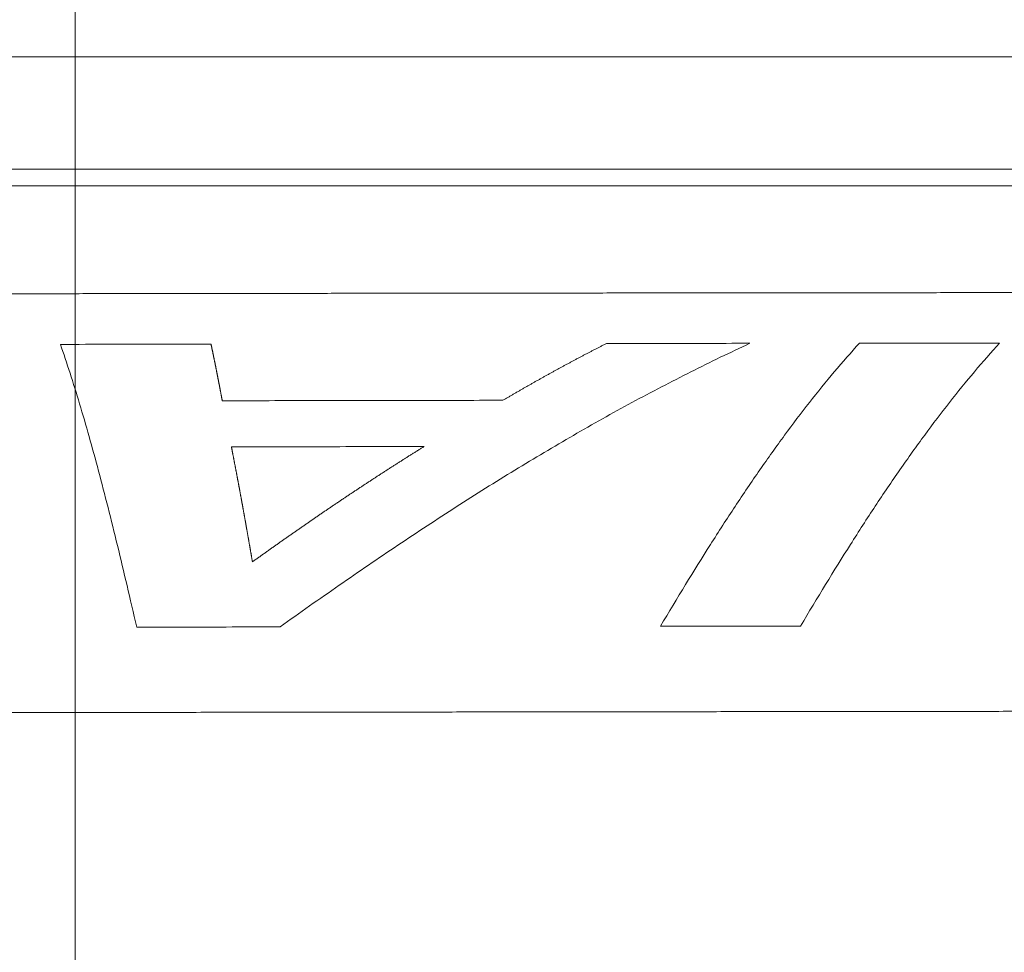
# Model space of a CAD drawing. Header units: millimetres. Extents: x 0 to 594, y 0 to 420.
# Tile 592 of 656: x 317.55 to 325.55, y 367.28 to 374.85. Entities that reach past the tile are written whole.
import ezdxf

# ---------------------------------------------------------------- set-up
doc = ezdxf.new("R2010")
doc.units = ezdxf.units.MM
doc.layers.add('1', color=7, linetype='Continuous', true_color=0xffffff)
doc.styles.add('Arial Unicode MS', font='txt')
doc.dimstyles.get("Standard").update_dxf_attribs({"dimtxt": 0.18, "dimasz": 0.18, "dimexe": 0.18, "dimexo": 0.0625, "dimgap": 0.09, "dimtad": 0, "dimtih": 1, "dimtoh": 1, "dimdec": 4, "dimzin": 0, "dimdsep": 46, "dimtxsty": 'Standard', "dimcen": 0.09, "dimadec": 0, "dimazin": 0, "dimtfac": 1, "dimtdec": 4, "dimtofl": 0, "dimtmove": 0, "dimatfit": 3, "dimfxl": 0, "dimtolj": 1, "dimtzin": 0, "dimarcsym": 0})

# ---------------------------------------------------------------- blocks, each defined once
blk = doc.blocks.new('_U2')
at = {"layer": '1', "color": 18, "lineweight": 13}
for p, q in [((142.3008, 334.4792), (142.3008, 394.7968)), ((368.28, 363.0393), (368.28, 394.7968)), ((142.3008, 392.7968), (235.4192, 392.7968)), ((368.28, 392.7968), (275.1617, 392.7968))]:
    blk.add_line(p, q, dxfattribs=at)
at = {"layer": '1', "color": 18}
for points in [[(142.3008, 392.7968), (145.8008, 393.7346), (145.8008, 391.8589)], [(368.28, 392.7968), (364.78, 391.8589), (364.78, 393.7346)]]:
    blk.add_solid(points, dxfattribs=at)
at = {"layer": '1', "color": 18, "linetype": 'Continuous', "lineweight": 13, "char_height": 2.5, "attachment_point": 7, "line_spacing_factor": 1.047437, "style": 'Arial Unicode MS'}
for s, insert in [('\\fArial Unicode MS|b0|i0;\\W1.0000;4.5', (237.0517, 390.9192)), ('\\fArial Unicode MS|b0|i0;\\W1.0000; LIFT POINT SPAN', (244.1567, 390.9192))]:
    blk.add_mtext(s, dxfattribs=dict(at, insert=insert))

msp = doc.modelspace()

# ---------------------------------------------------------------- linework, layer by layer
at = {"layer": '1', "color": 18, "linetype": 'Continuous', "lineweight": 13}
msp.add_line((317.9965, 346.5212), (317.9965, 386.1798), dxfattribs=at)
at = {"layer": '1', "color": 155, "linetype": 'Continuous', "lineweight": 18}
for points, knots in [([(359.6751, 374.4843), (359.0638, 374.4863), (357.64, 374.4908), (355.4945, 374.4973), (353.3211, 374.5037), (351.3967, 374.509), (349.7005, 374.5135), (348.2153, 374.5173), (346.7974, 374.5208), (345.3933, 374.524), (343.9299, 374.5272), (342.4673, 374.5302), (339.6745, 374.5356), (335.5477, 374.5421), (330.2745, 374.5476), (325.1624, 374.5504), (320.2552, 374.551), (315.4398, 374.5496), (311.1702, 374.5467), (307.3958, 374.543), (303.9701, 374.5387), (300.3655, 374.5332), (296.6004, 374.5266), (292.8424, 374.5189), (289.2599, 374.5108), (286.5004, 374.5039), (284.4724, 374.4986), (283.0132, 374.4946), (281.3949, 374.49), (279.5405, 374.4846), (277.4443, 374.4782), (275.1061, 374.4706), (272.4275, 374.4613), (269.3913, 374.4499), (265.9807, 374.4357), (262.2772, 374.4184), (258.2809, 374.3968), (255.5192, 374.3787), (254.0895, 374.3687)], [0, 0, 0, 0, 0.017368, 0.040455, 0.06096, 0.079121, 0.095132, 0.109155, 0.121319, 0.13542, 0.149047, 0.1629, 0.176977, 0.228398, 0.280153, 0.326804, 0.373644, 0.419582, 0.463623, 0.494955, 0.526824, 0.560956, 0.597374, 0.6338, 0.667731, 0.699165, 0.712205, 0.725353, 0.740624, 0.758187, 0.77804, 0.800185, 0.824621, 0.854149, 0.88645, 0.921526, 0.959377, 1, 1, 1, 1]), ([(254.1158, 373.4565), (258.3515, 373.4867), (266.8224, 373.5305), (279.5343, 373.574), (292.2508, 373.6069), (304.9694, 373.6296), (317.6883, 373.6401), (334.5062, 373.6363), (347.0852, 373.6118), (357.7776, 373.5781)], [0, 0, 0, 0, 0.12552, 0.251041, 0.376561, 0.502081, 0.627602, 0.753122, 1, 1, 1, 1]), ([(254.1264, 373.3214), (258.3765, 373.3516), (262.6258, 373.3735), (271.1278, 373.41), (275.3805, 373.4246), (283.8884, 373.4501), (288.1436, 373.461), (296.6552, 373.4796), (300.9116, 373.4871), (309.4246, 373.4981), (313.6812, 373.5016), (320.066, 373.5033), (323.2585, 373.5034), (326.983, 373.5019), (328.8453, 373.5007), (329.7764, 373.5), (330.1755, 373.4997), (330.4415, 373.4995), (330.5745, 373.4994), (334.9644, 373.4957), (341.359, 373.4866), (349.5185, 373.4671), (353.8583, 373.4549), (356.1038, 373.4481), (357.1117, 373.445), (357.4687, 373.4438), (357.497, 373.4437)], [0, 0, 0, 0, 0.125899, 0.125899, 0.251798, 0.251798, 0.377697, 0.377697, 0.503596, 0.503596, 0.629495, 0.629495, 0.692444, 0.723919, 0.739657, 0.747525, 0.75146, 0.75146, 0.755394, 0.755394, 0.881293, 0.944242, 0.975717, 0.991455, 0.999323, 1, 1, 1, 1])]:
    msp.add_open_spline(points, degree=3, knots=knots, dxfattribs=at)
at = {"layer": '1', "color": 155, "linetype": 'Continuous', "lineweight": 13}
for points, knots in [([(305.0061, 372.603), (305.1743, 372.6033), (305.5106, 372.604), (306.0151, 372.6051), (306.5196, 372.6061), (307.0241, 372.6071), (307.5286, 372.6081), (308.0331, 372.6092), (308.5376, 372.6101), (309.0422, 372.6111), (309.5467, 372.6121), (310.0512, 372.6131), (310.5557, 372.614), (311.0602, 372.6149), (311.5647, 372.6159), (312.0692, 372.6168), (312.5737, 372.6177), (313.0782, 372.6185), (313.5827, 372.6194), (314.0872, 372.6203), (314.5917, 372.6211), (315.0962, 372.6219), (315.6007, 372.6227), (316.1052, 372.6235), (316.6097, 372.6243), (317.1142, 372.625), (317.6187, 372.6258), (318.1232, 372.6265), (318.6277, 372.6272), (319.1322, 372.6279), (319.6367, 372.6286), (320.1412, 372.6292), (320.6457, 372.6299), (321.1502, 372.6305), (321.6547, 372.6311), (322.1592, 372.6317), (322.6637, 372.6322), (323.1682, 372.6328), (323.6727, 372.6333), (324.1772, 372.6338), (324.6817, 372.6342), (325.1863, 372.6347), (325.6908, 372.6351), (326.1953, 372.6355), (326.6998, 372.6359), (327.2043, 372.6363), (327.7088, 372.6367), (328.2133, 372.637), (328.7178, 372.6373), (329.2223, 372.6376), (329.7268, 372.6378), (330.2313, 372.638), (330.7358, 372.6382), (331.2403, 372.6384), (331.7448, 372.6386), (332.2493, 372.6387), (332.7538, 372.6388), (333.2583, 372.6389), (333.7628, 372.6389), (334.2673, 372.639), (334.7718, 372.639), (335.2763, 372.6389), (335.7808, 372.6389), (336.2853, 372.6388), (336.7898, 372.6387), (337.2943, 372.6385), (337.7989, 372.6384), (338.3034, 372.6382), (338.8079, 372.638), (339.3124, 372.6377), (339.8169, 372.6374), (340.3214, 372.6371), (340.8259, 372.6368), (341.3304, 372.6364), (341.8349, 372.636), (342.3394, 372.6356), (342.6757, 372.6352), (342.8439, 372.6351)], [0, 0, 0, 0, 0.013333, 0.026667, 0.04, 0.053333, 0.066667, 0.08, 0.093333, 0.106667, 0.12, 0.133333, 0.146667, 0.16, 0.173333, 0.186667, 0.2, 0.213333, 0.226667, 0.24, 0.253333, 0.266667, 0.28, 0.293333, 0.306667, 0.32, 0.333333, 0.346667, 0.36, 0.373333, 0.386667, 0.4, 0.413333, 0.426667, 0.44, 0.453333, 0.466666, 0.48, 0.493333, 0.506666, 0.52, 0.533333, 0.546666, 0.56, 0.573333, 0.586666, 0.6, 0.613333, 0.626666, 0.64, 0.653333, 0.666666, 0.68, 0.693333, 0.706666, 0.72, 0.733333, 0.746666, 0.76, 0.773333, 0.786666, 0.8, 0.813333, 0.826666, 0.84, 0.853333, 0.866667, 0.88, 0.893333, 0.906667, 0.92, 0.933333, 0.946667, 0.96, 0.973333, 0.986667, 1, 1, 1, 1]), ([(318.4965, 369.9168), (318.4441, 370.1464), (318.3923, 370.3673), (318.315, 370.6848), (318.2893, 370.7883), (318.238, 370.9904), (318.2124, 371.089), (318.1611, 371.2813), (318.1355, 371.3749), (318.0842, 371.557), (318.0584, 371.6456), (318.0068, 371.8173), (317.9809, 371.9005), (317.9289, 372.0615), (317.9028, 372.1394), (317.8765, 372.2144)], [0, 0, 0, 0, 0.25, 0.25, 0.375, 0.375, 0.5, 0.5, 0.625, 0.625, 0.75, 0.75, 0.875, 0.875, 1, 1, 1, 1]), ([(319.1008, 372.2166), (319.1012, 372.2147), (319.102, 372.2108), (319.1032, 372.2051), (319.1044, 372.1993), (319.1057, 372.1935), (319.1069, 372.1877), (319.1081, 372.1819), (319.1093, 372.1761), (319.1106, 372.1703), (319.1118, 372.1645), (319.113, 372.1586), (319.1142, 372.1528), (319.1155, 372.1469), (319.1167, 372.1411), (319.1179, 372.1352), (319.1191, 372.1293), (319.1204, 372.1234), (319.1216, 372.1175), (319.1228, 372.1115), (319.124, 372.1056), (319.1252, 372.0997), (319.1265, 372.0937), (319.1277, 372.0877), (319.1289, 372.0817), (319.1301, 372.0758), (319.1313, 372.0698), (319.1326, 372.0637), (319.1338, 372.0577), (319.135, 372.0517), (319.1362, 372.0456), (319.1374, 372.0396), (319.1386, 372.0335), (319.1399, 372.0275), (319.1411, 372.0214), (319.1423, 372.0153), (319.1435, 372.0092), (319.1447, 372.003), (319.1459, 371.9969), (319.1471, 371.9908), (319.1484, 371.9846), (319.1496, 371.9785), (319.1508, 371.9723), (319.152, 371.9661), (319.1532, 371.9599), (319.1544, 371.9537), (319.1556, 371.9475), (319.1569, 371.9413), (319.1581, 371.9351), (319.1593, 371.9288), (319.1605, 371.9226), (319.1617, 371.9163), (319.1629, 371.91), (319.1641, 371.9038), (319.1653, 371.8975), (319.1665, 371.8912), (319.1678, 371.8848), (319.169, 371.8785), (319.1702, 371.8722), (319.1714, 371.8658), (319.1726, 371.8595), (319.1738, 371.8531), (319.175, 371.8467), (319.1762, 371.8403), (319.1774, 371.8339), (319.1786, 371.8275), (319.1798, 371.8211), (319.181, 371.8147), (319.1823, 371.8082), (319.1835, 371.8018), (319.1847, 371.7953), (319.1859, 371.7889), (319.1871, 371.7824), (319.1883, 371.7759), (319.1895, 371.7694), (319.1907, 371.7629), (319.1915, 371.7585), (319.1919, 371.7563)], [0, 0, 0, 0, 0.013333, 0.026667, 0.04, 0.053333, 0.066667, 0.08, 0.093333, 0.106667, 0.12, 0.133334, 0.146667, 0.16, 0.173334, 0.186667, 0.200001, 0.213334, 0.226667, 0.240001, 0.253334, 0.266668, 0.280001, 0.293334, 0.306668, 0.320001, 0.333334, 0.346668, 0.360001, 0.373335, 0.386668, 0.400001, 0.413335, 0.426668, 0.440001, 0.453335, 0.466668, 0.480001, 0.493335, 0.506668, 0.520001, 0.533335, 0.546668, 0.560001, 0.573335, 0.586668, 0.600001, 0.613335, 0.626668, 0.640001, 0.653335, 0.666668, 0.680001, 0.693334, 0.706668, 0.720001, 0.733334, 0.746668, 0.760001, 0.773334, 0.786667, 0.800001, 0.813334, 0.826667, 0.84, 0.853334, 0.866667, 0.88, 0.893334, 0.906667, 0.92, 0.933333, 0.946667, 0.96, 0.973333, 0.986667, 1, 1, 1, 1]), ([(323.4806, 372.2231), (323.32, 372.1487), (323.1598, 372.0712), (322.8404, 371.9106), (322.6811, 371.8274), (322.4425, 371.6983), (322.363, 371.6546), (322.2042, 371.5658), (322.1248, 371.5207), (321.8869, 371.3835), (321.7284, 371.2893), (321.4115, 371.0957), (321.253, 370.9964), (320.936, 370.793), (320.7774, 370.6888), (320.4598, 370.4761), (320.3008, 370.3675), (319.9821, 370.1462), (319.8224, 370.0335), (319.6623, 369.9189)], [0, 0, 0, 0, 0.125, 0.125, 0.25, 0.25, 0.3125, 0.3125, 0.375, 0.375, 0.5, 0.5, 0.625, 0.625, 0.75, 0.75, 0.875, 0.875, 1, 1, 1, 1]), ([(321.473, 371.7601), (321.4768, 371.7623), (321.4842, 371.7667), (321.4954, 371.7732), (321.5066, 371.7798), (321.5177, 371.7863), (321.5289, 371.7928), (321.5401, 371.7993), (321.5513, 371.8058), (321.5624, 371.8123), (321.5736, 371.8188), (321.5848, 371.8252), (321.596, 371.8317), (321.6072, 371.8381), (321.6183, 371.8446), (321.6295, 371.851), (321.6407, 371.8574), (321.6519, 371.8638), (321.6631, 371.8702), (321.6743, 371.8766), (321.6855, 371.8829), (321.6967, 371.8893), (321.7079, 371.8956), (321.7191, 371.902), (321.7303, 371.9083), (321.7415, 371.9146), (321.7527, 371.9209), (321.7639, 371.9272), (321.7751, 371.9335), (321.7863, 371.9397), (321.7975, 371.946), (321.8087, 371.9522), (321.8199, 371.9585), (321.8311, 371.9647), (321.8423, 371.9709), (321.8535, 371.9771), (321.8647, 371.9833), (321.876, 371.9895), (321.8872, 371.9956), (321.8984, 372.0018), (321.9096, 372.0079), (321.9208, 372.014), (321.9321, 372.0202), (321.9433, 372.0263), (321.9545, 372.0324), (321.9657, 372.0384), (321.977, 372.0445), (321.9882, 372.0506), (321.9994, 372.0566), (322.0107, 372.0627), (322.0219, 372.0687), (322.0332, 372.0747), (322.0444, 372.0807), (322.0556, 372.0867), (322.0669, 372.0927), (322.0781, 372.0987), (322.0894, 372.1046), (322.1006, 372.1106), (322.1119, 372.1165), (322.1231, 372.1224), (322.1344, 372.1284), (322.1456, 372.1343), (322.1569, 372.1402), (322.1682, 372.146), (322.1794, 372.1519), (322.1907, 372.1578), (322.202, 372.1636), (322.2132, 372.1694), (322.2245, 372.1753), (322.2358, 372.1811), (322.247, 372.1869), (322.2583, 372.1927), (322.2696, 372.1984), (322.2809, 372.2042), (322.2921, 372.21), (322.3034, 372.2157), (322.3109, 372.2195), (322.3147, 372.2214)], [0, 0, 0, 0, 0.013333, 0.026667, 0.04, 0.053333, 0.066667, 0.08, 0.093333, 0.106667, 0.12, 0.133333, 0.146667, 0.16, 0.173333, 0.186667, 0.2, 0.213333, 0.226667, 0.24, 0.253333, 0.266667, 0.28, 0.293333, 0.306667, 0.32, 0.333333, 0.346667, 0.36, 0.373333, 0.386667, 0.4, 0.413333, 0.426667, 0.44, 0.453333, 0.466667, 0.48, 0.493333, 0.506667, 0.52, 0.533333, 0.546667, 0.56, 0.573333, 0.586667, 0.6, 0.613333, 0.626667, 0.64, 0.653333, 0.666667, 0.68, 0.693333, 0.706667, 0.72, 0.733333, 0.746667, 0.76, 0.773333, 0.786667, 0.8, 0.813333, 0.826667, 0.84, 0.853333, 0.866667, 0.88, 0.893333, 0.906667, 0.92, 0.933333, 0.946667, 0.96, 0.973333, 0.986667, 1, 1, 1, 1]), ([(322.7538, 369.924), (322.89, 370.1537), (323.0249, 370.3751), (323.2263, 370.6932), (323.2934, 370.7969), (323.4273, 370.9995), (323.5611, 371.1972), (323.695, 371.3848), (323.8292, 371.5672), (323.8963, 371.6558), (324.0311, 371.8276), (324.1663, 371.994), (324.3026, 372.1493), (324.3711, 372.2242)], [0, 0, 0, 0, 0.25, 0.25, 0.375, 0.375, 0.5, 0.625, 0.625, 0.75, 0.75, 0.875, 1, 1, 1, 1]), ([(325.5103, 372.2254), (325.4418, 372.1506), (325.3054, 371.9953), (325.1702, 371.829), (325.0354, 371.6572), (324.9681, 371.5687), (324.8339, 371.3863), (324.7, 371.1987), (324.5661, 371.0011), (324.4322, 370.7985), (324.3651, 370.6948), (324.1636, 370.3767), (324.0286, 370.1554), (323.8924, 369.9257)], [0, 0, 0, 0, 0.125, 0.25, 0.25, 0.375, 0.375, 0.5, 0.625, 0.625, 0.75, 0.75, 1, 1, 1, 1]), ([(319.2664, 371.3817), (319.2669, 371.3793), (319.2679, 371.3744), (319.2693, 371.3672), (319.2707, 371.3599), (319.2722, 371.3526), (319.2736, 371.3453), (319.275, 371.338), (319.2765, 371.3307), (319.2779, 371.3233), (319.2793, 371.316), (319.2808, 371.3087), (319.2822, 371.3013), (319.2836, 371.2939), (319.2851, 371.2865), (319.2865, 371.2792), (319.2879, 371.2718), (319.2894, 371.2643), (319.2908, 371.2569), (319.2922, 371.2495), (319.2937, 371.242), (319.2951, 371.2346), (319.2965, 371.2271), (319.298, 371.2197), (319.2994, 371.2122), (319.3008, 371.2047), (319.3023, 371.1972), (319.3037, 371.1897), (319.3051, 371.1821), (319.3066, 371.1746), (319.308, 371.1671), (319.3094, 371.1595), (319.3109, 371.152), (319.3123, 371.1444), (319.3137, 371.1368), (319.3152, 371.1292), (319.3166, 371.1216), (319.3181, 371.114), (319.3195, 371.1064), (319.3209, 371.0987), (319.3224, 371.0911), (319.3238, 371.0834), (319.3252, 371.0758), (319.3267, 371.0681), (319.3281, 371.0604), (319.3295, 371.0527), (319.331, 371.045), (319.3324, 371.0373), (319.3338, 371.0296), (319.3353, 371.0218), (319.3367, 371.0141), (319.3381, 371.0063), (319.3396, 370.9986), (319.341, 370.9908), (319.3424, 370.983), (319.3439, 370.9752), (319.3453, 370.9674), (319.3467, 370.9596), (319.3482, 370.9518), (319.3496, 370.9439), (319.351, 370.9361), (319.3525, 370.9282), (319.3539, 370.9204), (319.3553, 370.9125), (319.3568, 370.9046), (319.3582, 370.8967), (319.3596, 370.8888), (319.3611, 370.8809), (319.3625, 370.873), (319.3639, 370.865), (319.3654, 370.8571), (319.3668, 370.8491), (319.3683, 370.8412), (319.3697, 370.8332), (319.3711, 370.8252), (319.3726, 370.8172), (319.374, 370.8092), (319.3754, 370.8012), (319.3769, 370.7932), (319.3783, 370.7851), (319.3797, 370.7771), (319.3812, 370.769), (319.3826, 370.761), (319.3841, 370.7529), (319.3855, 370.7448), (319.3869, 370.7367), (319.3884, 370.7286), (319.3898, 370.7205), (319.3912, 370.7124), (319.3927, 370.7043), (319.3941, 370.6961), (319.3956, 370.688), (319.397, 370.6798), (319.3984, 370.6717), (319.3999, 370.6635), (319.4013, 370.6553), (319.4028, 370.6471), (319.4042, 370.6389), (319.4056, 370.6307), (319.4071, 370.6224), (319.4085, 370.6142), (319.41, 370.606), (319.4114, 370.5977), (319.4128, 370.5894), (319.4143, 370.5812), (319.4157, 370.5729), (319.4172, 370.5646), (319.4186, 370.5563), (319.42, 370.548), (319.4215, 370.5396), (319.4229, 370.5313), (319.4244, 370.523), (319.4258, 370.5146), (319.4273, 370.5063), (319.4287, 370.4979), (319.4301, 370.4895), (319.4316, 370.4811), (319.433, 370.4727), (319.4345, 370.4643), (319.4359, 370.4559), (319.4369, 370.4503), (319.4374, 370.4475)], [0, 0, 0, 0, 0.008403, 0.016807, 0.02521, 0.033613, 0.042017, 0.05042, 0.058824, 0.067227, 0.07563, 0.084034, 0.092437, 0.10084, 0.109244, 0.117647, 0.126051, 0.134454, 0.142857, 0.151261, 0.159664, 0.168067, 0.176471, 0.184874, 0.193278, 0.201681, 0.210084, 0.218488, 0.226891, 0.235294, 0.243698, 0.252101, 0.260504, 0.268908, 0.277311, 0.285715, 0.294118, 0.302521, 0.310925, 0.319328, 0.327731, 0.336135, 0.344538, 0.352941, 0.361345, 0.369748, 0.378151, 0.386555, 0.394958, 0.403361, 0.411765, 0.420168, 0.428571, 0.436975, 0.445378, 0.453781, 0.462185, 0.470588, 0.478991, 0.487395, 0.495798, 0.504201, 0.512605, 0.521008, 0.529411, 0.537815, 0.546218, 0.554621, 0.563025, 0.571428, 0.579831, 0.588235, 0.596638, 0.605041, 0.613445, 0.621848, 0.630252, 0.638655, 0.647058, 0.655462, 0.663865, 0.672268, 0.680672, 0.689075, 0.697479, 0.705882, 0.714285, 0.722689, 0.731092, 0.739495, 0.747899, 0.756302, 0.764706, 0.773109, 0.781512, 0.789916, 0.798319, 0.806722, 0.815126, 0.823529, 0.831933, 0.840336, 0.848739, 0.857143, 0.865546, 0.87395, 0.882353, 0.890756, 0.89916, 0.907563, 0.915966, 0.92437, 0.932773, 0.941176, 0.94958, 0.957983, 0.966387, 0.97479, 0.983193, 0.991597, 1, 1, 1, 1]), ([(319.4374, 370.4475), (319.4413, 370.4503), (319.4491, 370.4559), (319.4609, 370.4643), (319.4726, 370.4728), (319.4844, 370.4812), (319.4962, 370.4896), (319.5079, 370.4979), (319.5197, 370.5063), (319.5314, 370.5147), (319.5432, 370.5231), (319.5549, 370.5314), (319.5667, 370.5398), (319.5784, 370.5481), (319.5902, 370.5564), (319.6019, 370.5647), (319.6137, 370.573), (319.6254, 370.5813), (319.6371, 370.5896), (319.6489, 370.5979), (319.6606, 370.6062), (319.6724, 370.6145), (319.6841, 370.6227), (319.6958, 370.6309), (319.7076, 370.6392), (319.7193, 370.6474), (319.7311, 370.6556), (319.7428, 370.6638), (319.7545, 370.672), (319.7663, 370.6802), (319.778, 370.6884), (319.7897, 370.6966), (319.8015, 370.7047), (319.8132, 370.7129), (319.8249, 370.721), (319.8367, 370.7292), (319.8484, 370.7373), (319.8601, 370.7454), (319.8718, 370.7535), (319.8836, 370.7616), (319.8953, 370.7697), (319.907, 370.7778), (319.9188, 370.7858), (319.9305, 370.7939), (319.9422, 370.8019), (319.9539, 370.81), (319.9657, 370.818), (319.9774, 370.826), (319.9891, 370.834), (320.0008, 370.842), (320.0126, 370.85), (320.0243, 370.858), (320.036, 370.866), (320.0477, 370.8739), (320.0594, 370.8819), (320.0712, 370.8898), (320.0829, 370.8978), (320.0946, 370.9057), (320.1063, 370.9136), (320.118, 370.9215), (320.1298, 370.9294), (320.1415, 370.9373), (320.1532, 370.9452), (320.1649, 370.953), (320.1766, 370.9609), (320.1883, 370.9687), (320.2001, 370.9766), (320.2118, 370.9844), (320.2235, 370.9922), (320.2352, 371), (320.2469, 371.0078), (320.2586, 371.0156), (320.2704, 371.0233), (320.2821, 371.0311), (320.2938, 371.0389), (320.3055, 371.0466), (320.3172, 371.0543), (320.3289, 371.0621), (320.3407, 371.0698), (320.3524, 371.0775), (320.3641, 371.0852), (320.3758, 371.0929), (320.3875, 371.1005), (320.3992, 371.1082), (320.4109, 371.1159), (320.4227, 371.1235), (320.4344, 371.1311), (320.4461, 371.1388), (320.4578, 371.1464), (320.4695, 371.154), (320.4812, 371.1616), (320.493, 371.1691), (320.5047, 371.1767), (320.5164, 371.1843), (320.5281, 371.1918), (320.5398, 371.1994), (320.5515, 371.2069), (320.5632, 371.2144), (320.575, 371.2219), (320.5867, 371.2294), (320.5984, 371.2369), (320.6101, 371.2444), (320.6218, 371.2518), (320.6335, 371.2593), (320.6453, 371.2668), (320.657, 371.2742), (320.6687, 371.2816), (320.6804, 371.289), (320.6921, 371.2964), (320.7039, 371.3038), (320.7156, 371.3112), (320.7273, 371.3186), (320.739, 371.3259), (320.7507, 371.3333), (320.7625, 371.3406), (320.7742, 371.348), (320.7859, 371.3553), (320.7976, 371.3626), (320.8094, 371.3699), (320.8211, 371.3772), (320.8289, 371.382), (320.8328, 371.3845)], [0, 0, 0, 0, 0.008403, 0.016807, 0.02521, 0.033613, 0.042017, 0.05042, 0.058823, 0.067227, 0.07563, 0.084034, 0.092437, 0.10084, 0.109244, 0.117647, 0.12605, 0.134454, 0.142857, 0.15126, 0.159664, 0.168067, 0.176471, 0.184874, 0.193277, 0.201681, 0.210084, 0.218487, 0.226891, 0.235294, 0.243698, 0.252101, 0.260504, 0.268908, 0.277311, 0.285714, 0.294118, 0.302521, 0.310924, 0.319328, 0.327731, 0.336135, 0.344538, 0.352941, 0.361345, 0.369748, 0.378151, 0.386555, 0.394958, 0.403362, 0.411765, 0.420168, 0.428572, 0.436975, 0.445378, 0.453782, 0.462185, 0.470588, 0.478992, 0.487395, 0.495798, 0.504202, 0.512605, 0.521009, 0.529412, 0.537815, 0.546219, 0.554622, 0.563025, 0.571429, 0.579832, 0.588235, 0.596639, 0.605042, 0.613445, 0.621849, 0.630252, 0.638655, 0.647059, 0.655462, 0.663866, 0.672269, 0.680672, 0.689076, 0.697479, 0.705882, 0.714286, 0.722689, 0.731092, 0.739496, 0.747899, 0.756302, 0.764706, 0.773109, 0.781513, 0.789916, 0.798319, 0.806723, 0.815126, 0.823529, 0.831933, 0.840336, 0.848739, 0.857143, 0.865546, 0.87395, 0.882353, 0.890756, 0.89916, 0.907563, 0.915966, 0.92437, 0.932773, 0.941176, 0.94958, 0.957983, 0.966387, 0.97479, 0.983193, 0.991597, 1, 1, 1, 1]), ([(342.8446, 369.2428), (342.749, 369.2429), (342.5579, 369.2429), (342.2713, 369.2429), (341.9846, 369.2429), (341.698, 369.2429), (341.4113, 369.2429), (341.1247, 369.2429), (340.838, 369.2429), (340.5514, 369.2429), (340.2648, 369.2428), (339.9781, 369.2428), (339.6915, 369.2428), (339.4048, 369.2427), (339.1182, 369.2427), (338.8315, 369.2426), (338.5449, 369.2425), (338.2582, 369.2424), (337.9716, 369.2424), (337.6849, 369.2423), (337.3983, 369.2422), (337.1116, 369.2421), (336.825, 369.2419), (336.5383, 369.2418), (336.2517, 369.2417), (335.965, 369.2416), (335.6784, 369.2414), (335.3917, 369.2413), (335.1051, 369.2411), (334.8184, 369.241), (334.5318, 369.2408), (334.2452, 369.2406), (333.9585, 369.2405), (333.6719, 369.2403), (333.3852, 369.2401), (333.0986, 369.2399), (332.8119, 369.2397), (332.5253, 369.2395), (332.2386, 369.2393), (331.952, 369.2391), (331.6653, 369.2389), (331.3787, 369.2386), (331.092, 369.2384), (330.8054, 369.2382), (330.5187, 369.2379), (330.2321, 369.2377), (329.9454, 369.2374), (329.6588, 369.2372), (329.3721, 369.2369), (329.0855, 369.2367), (328.7989, 369.2364), (328.5122, 369.2361), (328.2256, 369.2358), (327.9389, 369.2355), (327.6523, 369.2353), (327.3656, 369.235), (327.079, 369.2347), (326.7923, 369.2344), (326.5057, 369.2341), (326.219, 369.2338), (325.9324, 369.2334), (325.6457, 369.2331), (325.3591, 369.2328), (325.0724, 369.2325), (324.7858, 369.2321), (324.4992, 369.2318), (324.2125, 369.2315), (323.9259, 369.2311), (323.6392, 369.2308), (323.3526, 369.2304), (323.0659, 369.2301), (322.7793, 369.2297), (322.4926, 369.2294), (322.206, 369.229), (321.9193, 369.2287), (321.6327, 369.2283), (321.346, 369.2279), (321.0594, 369.2275), (320.7728, 369.2272), (320.4861, 369.2268), (320.1995, 369.2264), (319.9128, 369.226), (319.6262, 369.2256), (319.3395, 369.2253), (319.0529, 369.2249), (318.7662, 369.2245), (318.4796, 369.2241), (318.1929, 369.2237), (317.9063, 369.2233), (317.6197, 369.2229), (317.333, 369.2225), (317.0464, 369.2221), (316.7597, 369.2217), (316.4731, 369.2212), (316.1864, 369.2208), (315.8998, 369.2204), (315.6131, 369.22), (315.3265, 369.2196), (315.0398, 369.2192), (314.7532, 369.2187), (314.4665, 369.2183), (314.1799, 369.2179), (313.8933, 369.2175), (313.6066, 369.217), (313.32, 369.2166), (313.0333, 369.2162), (312.7467, 369.2158), (312.46, 369.2153), (312.1734, 369.2149), (311.8867, 369.2145), (311.6001, 369.214), (311.3134, 369.2136), (311.0268, 369.2132), (310.7402, 369.2127), (310.4535, 369.2123), (310.1669, 369.2119), (309.8802, 369.2114), (309.5936, 369.211), (309.3069, 369.2106), (309.0203, 369.2101), (308.7336, 369.2097), (308.447, 369.2093), (308.1603, 369.2088), (307.8737, 369.2084), (307.5871, 369.208), (307.3004, 369.2075), (307.0138, 369.2071), (306.7271, 369.2067), (306.4405, 369.2062), (306.1538, 369.2058), (305.8672, 369.2054), (305.5805, 369.205), (305.2939, 369.2045), (305.1028, 369.2043), (305.0072, 369.2041)], [0, 0, 0, 0, 0.007576, 0.015152, 0.022727, 0.030303, 0.037879, 0.045455, 0.05303, 0.060606, 0.068182, 0.075758, 0.083333, 0.090909, 0.098485, 0.106061, 0.113637, 0.121212, 0.128788, 0.136364, 0.14394, 0.151515, 0.159091, 0.166667, 0.174243, 0.181819, 0.189394, 0.19697, 0.204546, 0.212122, 0.219697, 0.227273, 0.234849, 0.242425, 0.250001, 0.257576, 0.265152, 0.272728, 0.280304, 0.287879, 0.295455, 0.303031, 0.310607, 0.318183, 0.325758, 0.333334, 0.34091, 0.348486, 0.356061, 0.363637, 0.371213, 0.378789, 0.386364, 0.39394, 0.401516, 0.409092, 0.416668, 0.424243, 0.431819, 0.439395, 0.446971, 0.454546, 0.462122, 0.469698, 0.477274, 0.484849, 0.492425, 0.500001, 0.507577, 0.515152, 0.522728, 0.530304, 0.53788, 0.545455, 0.553031, 0.560607, 0.568183, 0.575758, 0.583334, 0.59091, 0.598486, 0.606061, 0.613637, 0.621213, 0.628789, 0.636364, 0.64394, 0.651516, 0.659091, 0.666667, 0.674243, 0.681819, 0.689394, 0.69697, 0.704546, 0.712122, 0.719697, 0.727273, 0.734849, 0.742425, 0.75, 0.757576, 0.765152, 0.772728, 0.780303, 0.787879, 0.795455, 0.803031, 0.810606, 0.818182, 0.825758, 0.833334, 0.840909, 0.848485, 0.856061, 0.863636, 0.871212, 0.878788, 0.886364, 0.893939, 0.901515, 0.909091, 0.916667, 0.924242, 0.931818, 0.939394, 0.94697, 0.954545, 0.962121, 0.969697, 0.977273, 0.984848, 0.992424, 1, 1, 1, 1])]:
    msp.add_open_spline(points, degree=3, knots=knots, dxfattribs=at)
for points in [[(317.8765, 372.2144), (318.0125, 372.2147), (318.2846, 372.2152), (318.6927, 372.2159), (318.9647, 372.2163), (319.1008, 372.2166)], [(322.3147, 372.2214), (322.4442, 372.2216), (322.7033, 372.222), (323.092, 372.2226), (323.351, 372.2229), (323.4806, 372.2231)], [(324.3711, 372.2242), (324.4661, 372.2243), (324.6559, 372.2245), (324.9407, 372.2248), (325.2255, 372.2251), (325.4154, 372.2253), (325.5103, 372.2254)], [(319.1919, 371.7563), (319.3186, 371.7566), (319.5721, 371.757), (319.9523, 371.7576), (320.3325, 371.7583), (320.7127, 371.7589), (321.0929, 371.7595), (321.3463, 371.7599), (321.473, 371.7601)], [(320.8328, 371.3845), (320.7023, 371.3842), (320.4412, 371.3838), (320.0496, 371.3831), (319.658, 371.3824), (319.397, 371.3819), (319.2664, 371.3817)], [(319.6623, 369.9189), (319.5328, 369.9187), (319.2737, 369.9182), (318.8851, 369.9175), (318.626, 369.917), (318.4965, 369.9168)], [(323.8924, 369.9257), (323.7659, 369.9255), (323.5129, 369.9251), (323.1334, 369.9245), (322.8803, 369.9241), (322.7538, 369.924)]]:
    msp.add_open_spline(points, degree=3, dxfattribs=at)

# ---------------------------------------------------------------- dimensions: what is measured, and where the dimension line sits
at = {"layer": '1', "color": 18, "linetype": 'Continuous', "lineweight": 13}
dim = msp.add_linear_dim(base=(142.3008, 392.7968), p1=(368.28, 363.0393), p2=(142.3008, 334.4792), text=' <> \\fArial Unicode MS|b0|i0;\\C18;{\\H1.00x;\\fArial Unicode MS|b0|i0; LIFT POINT SPAN\\fArial Unicode MS|b0|i0;}\\C18;', dimstyle='Standard', override={"dimtxt": 2.5, "dimasz": 3.5, "dimexe": 2, "dimexo": 0, "dimgap": 1.5, "dimtih": 1, "dimtoh": 1, "dimdec": 1, "dimlfac": 0.02, "dimzin": 8, "dimdsep": 46, "dimlunit": 2, "dimtxsty": 'Arial Unicode MS', "dimsah": 1, "dimse1": 0, "dimse2": 0, "dimsd1": 0, "dimsd2": 0, "dimclrd": 18, "dimclre": 18, "dimclrt": 18, "dimtol": 0, "dimtm": -0.1, "dimtfac": 1.4, "dimtdec": 2, "dimtofl": 1, "dimtmove": 0, "dimtzin": 8, "dimlwd": 13, "dimlwe": 13}, dxfattribs=at)
dim.commit()
dim.dimension.update_dxf_attribs({"geometry": '_U2', "text_midpoint": (255.2904, 392.7968), "dimtype": 160})

doc.saveas('drawing.dxf')
